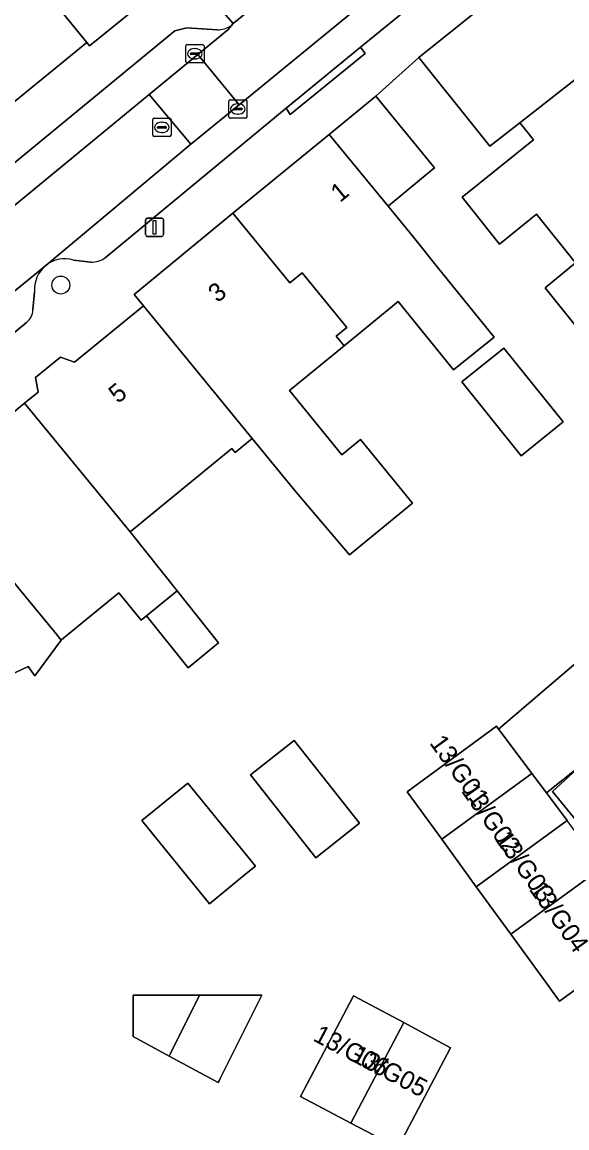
# Model space of a CAD drawing. Extents: x 160349 to 161355, y 381727 to 382854.
# Drawn here: x 161132.8 to 161162.6, y 382548.4 to 382608.9 of the extents above; entities that cross this region are included whole.
import ezdxf

# ---------------------------------------------------------------- set-up
doc = ezdxf.new("R2010")
doc.units = 0
for name, color, linetype in [('IMGEO_Boom', 7, 'Continuous'), ('IMGEO_Erf', 7, 'Continuous'), ('IMGEO_Kolk', 7, 'Continuous'), ('IMGEO_Lichtmast', 7, 'Continuous'), ('IMGEO_Pand', 7, 'Continuous'), ('IMGEO_Pand_nummerreeks', 7, 'Continuous'), ('IMGEO_Parkeervlak_open', 7, 'Continuous'), ('IMGEO_Rijbaan_lokaal_open', 7, 'Continuous'), ('IMGEO_Rioolput', 7, 'Continuous'), ('IMGEO_Voetpad_open', 7, 'Continuous')]:
    doc.layers.add(name, color=color, linetype=linetype)

msp = doc.modelspace()

# ---------------------------------------------------------------- linework, layer by layer
at = {"layer": 'IMGEO_Boom'}
msp.add_circle((161134.872, 382594.536), 0.489, dxfattribs=at)
at = {"layer": 'IMGEO_Erf'}
for points in [[(161163.163, 382592.181), (161161.389, 382594.394), (161163.06, 382595.75), (161160.927, 382598.41), (161158.895, 382596.781), (161156.84, 382599.344), (161160.757, 382602.483), (161160.266, 382603.095), (161160.01, 382603.414), (161158.37, 382602.13), (161157.64, 382603.041), (161154.47, 382606.995), (161152.12, 382604.863), (161155.325, 382600.948), (161154.62, 382600.364), (161152.8, 382598.855), (161154.107, 382597.24), (161155.559, 382595.445), (161158.594, 382591.693), (161156.367, 382589.891), (161153.343, 382593.631), (161150.39, 382591.214), (161147.391, 382588.759), (161150.269, 382585.256), (161151.275, 382586.079), (161154.125, 382582.597), (161150.684, 382579.781), (161147.754, 382583.198), (161145.352, 382586.133), (161144.42, 382585.371), (161144.238, 382585.593), (161138.671, 382581.036), (161141.237, 382577.805), (161143.511, 382574.956), (161141.843, 382573.59), (161139.568, 382576.44), (161139.267, 382576.194), (161138.045, 382577.688), (161135.247, 382575.399), (161135.045, 382575.234), (161134.894, 382575.11), (161133.445, 382573.162), (161133.086, 382573.661), (161129.563, 382572.003)], [(161166.989, 382558.838), (161162.185, 382555.348), (161161.408, 382556.415), (161159.515, 382559.015), (161157.621, 382561.615), (161155.728, 382564.215), (161153.834, 382566.814), (161158.724, 382570.405), (161158.846, 382570.234), (161163.959, 382574.622)], [(161165.329, 382562.5), (161161.799, 382566.834), (161163.338, 382568.253), (161161.465, 382566.749), (161161.571, 382566.608), (161162.594, 382565.236)]]:
    msp.add_lwpolyline(points, dxfattribs=at)
for points in [[(161156.83, 382589.238), (161159.122, 382591.082), (161162.371, 382587.045), (161160.079, 382585.2)], [(161148.833, 382563.203), (161145.262, 382567.739), (161147.656, 382569.624), (161151.227, 382565.088)], [(161143.015, 382560.689), (161139.31, 382565.237), (161141.826, 382567.287), (161145.531, 382562.74), (161145.009, 382562.314)], [(161143.625, 382551.165), (161143.541, 382550.997), (161143.492, 382550.897), (161140.809, 382552.348), (161138.835, 382553.416), (161138.835, 382555.692), (161142.469, 382555.692), (161145.872, 382555.692)], [(161153.745, 382548.138), (161153.32, 382547.329), (161152.88, 382547.56), (161150.751, 382548.68), (161147.991, 382550.133), (161150.898, 382555.655), (161151.527, 382555.318), (161153.647, 382554.181), (161155.767, 382553.044), (161156.205, 382552.809)]]:
    msp.add_lwpolyline(points, close=True, dxfattribs=at)
at = {"layer": 'IMGEO_Kolk'}
for p, q in [((161141.713, 382606.766), (161141.713, 382607.618)), ((161141.788, 382607.692), (161142.64, 382607.692)), ((161141.972, 382607.186), (161141.972, 382607.198)), ((161142.41, 382607.149), (161142.012, 382607.149)), ((161142.015, 382607.235), (161142.413, 382607.235)), ((161142.201, 382607.472), (161142.226, 382607.472)), ((161142.456, 382607.198), (161142.456, 382607.186)), ((161142.714, 382607.618), (161142.714, 382606.766)), ((161142.64, 382606.692), (161141.788, 382606.692)), ((161142.224, 382606.912), (161142.199, 382606.912)), ((161144.066, 382603.743), (161144.066, 382604.595)), ((161144.141, 382604.669), (161144.993, 382604.669)), ((161144.325, 382604.163), (161144.325, 382604.175)), ((161144.763, 382604.126), (161144.365, 382604.126)), ((161144.368, 382604.212), (161144.766, 382604.212)), ((161144.554, 382604.449), (161144.579, 382604.449)), ((161144.809, 382604.175), (161144.809, 382604.163)), ((161145.067, 382604.595), (161145.067, 382603.743)), ((161144.993, 382603.669), (161144.141, 382603.669)), ((161144.577, 382603.889), (161144.552, 382603.889))]:
    msp.add_line(p, q, dxfattribs=at)
for points in [[(161141.713, 382606.766), (161141.713, 382607.618)], [(161141.788, 382607.692), (161142.64, 382607.692)], [(161142.714, 382607.618), (161142.714, 382606.766)], [(161142.64, 382606.692), (161141.788, 382606.692)], [(161144.066, 382603.743), (161144.066, 382604.595)], [(161144.141, 382604.669), (161144.993, 382604.669)], [(161145.067, 382604.595), (161145.067, 382603.743)], [(161144.993, 382603.669), (161144.141, 382603.669)]]:
    msp.add_lwpolyline(points, dxfattribs=at)
for centre, radius, start, end in [((161141.79, 382607.616), 0.0765, 91.55205, 178.44795), ((161141.79, 382607.616), 0.0765, 91.55205, 178.44795), ((161142.012, 382607.195), 0.0403, 85.87752, 175.75265), ((161142.009, 382607.185), 0.0366, 178.93798, 274.71019), ((161142.413, 382607.192), 0.043, 264.86636, 352.45326), ((161142.417, 382607.197), 0.0386, 1.73085, 96.63898), ((161142.638, 382607.616), 0.0765, 1.55205, 88.44795), ((161142.638, 382607.616), 0.0765, 1.55205, 88.44795), ((161141.79, 382606.768), 0.0765, 181.55205, 268.44795), ((161141.79, 382606.768), 0.0765, 181.55205, 268.44795), ((161142.638, 382606.768), 0.0765, 271.55205, 358.44795), ((161142.638, 382606.768), 0.0765, 271.55205, 358.44795), ((161144.143, 382604.593), 0.0765, 91.55205, 178.44795), ((161144.143, 382604.593), 0.0765, 91.55205, 178.44795), ((161144.365, 382604.172), 0.0403, 85.87752, 175.75265), ((161144.362, 382604.162), 0.0366, 178.93798, 274.71019), ((161144.766, 382604.169), 0.043, 264.86636, 352.45326), ((161144.77, 382604.174), 0.0386, 1.73085, 96.63898), ((161144.991, 382604.593), 0.0765, 1.55205, 88.44795), ((161144.991, 382604.593), 0.0765, 1.55205, 88.44795), ((161144.143, 382603.745), 0.0765, 181.55205, 268.44795), ((161144.143, 382603.745), 0.0765, 181.55205, 268.44795), ((161144.991, 382603.745), 0.0765, 271.55205, 358.44795), ((161144.991, 382603.745), 0.0765, 271.55205, 358.44795)]:
    msp.add_arc(centre, radius, start, end, dxfattribs=at)
for centre, major_axis, ratio, start_param, end_param in [((161142.2, 382607.192), (-0.387, 0.002), 0.722429, 4.712389, 7.853982), ((161142.225, 382607.192), (-0.39, 0.002), 0.717154, 1.570796, 4.712389), ((161144.553, 382604.169), (-0.387, 0.002), 0.722429, 4.712389, 7.853982), ((161144.578, 382604.169), (-0.39, 0.002), 0.717154, 1.570796, 4.712389)]:
    msp.add_ellipse(centre, major_axis=major_axis, ratio=ratio, start_param=start_param, end_param=end_param, dxfattribs=at)
at = {"layer": 'IMGEO_Lichtmast'}
for p, q in [((161139.51, 382597.297), (161139.51, 382598.097)), ((161139.51, 382598.097), (161139.51, 382597.297)), ((161139.61, 382598.197), (161140.4, 382598.197)), ((161140.4, 382598.197), (161139.61, 382598.197)), ((161140.5, 382598.097), (161140.5, 382597.297)), ((161140.5, 382597.297), (161140.5, 382598.097)), ((161140.4, 382597.197), (161139.61, 382597.197)), ((161139.61, 382597.197), (161140.4, 382597.197))]:
    msp.add_line(p, q, dxfattribs=at)
msp.add_lwpolyline([(161139.93, 382598.072), (161140.08, 382598.072), (161140.08, 382597.322), (161139.93, 382597.322), (161139.93, 382598.072)], dxfattribs=at)
for centre, start, end in [((161139.61, 382598.097), 90, 180), ((161139.61, 382598.097), 90, 180), ((161140.4, 382598.097), 0, 90), ((161140.4, 382598.097), 360, 90), ((161139.61, 382597.297), 180, 270), ((161139.61, 382597.297), 180, 270), ((161140.4, 382597.297), 270, 0), ((161140.4, 382597.297), 270, 0)]:
    msp.add_arc(centre, 0.1, start, end, dxfattribs=at)
at = {"layer": 'IMGEO_Pand'}
for points in [[(161130.219, 382615.239), (161136.289, 382607.808), (161136.444, 382607.618), (161141.202, 382611.499), (161138.034, 382615.368), (161131.952, 382622.793), (161129.759, 382620.996), (161132.763, 382617.315)], [(161130.219, 382615.239), (161128.019, 382613.444), (161125.04, 382617.094), (161122.754, 382615.229), (161131.806, 382604.151), (161136.289, 382607.808)], [(161167.512, 382609.289), (161165.597, 382611.679), (161165.814, 382612.235), (161164.687, 382613.641), (161164.017, 382613.715), (161163.562, 382614.282), (161154.47, 382606.995), (161157.64, 382603.041), (161158.37, 382602.13), (161160.01, 382603.414)], [(161172.37, 382603.302), (161171.455, 382604.444), (161171.538, 382605.191), (161170.56, 382606.411), (161169.748, 382606.5), (161167.512, 382609.289), (161160.01, 382603.414), (161160.266, 382603.095), (161160.757, 382602.483), (161156.84, 382599.344), (161158.895, 382596.781), (161160.927, 382598.41), (161163.06, 382595.75), (161164.935, 382597.271)], [(161149.563, 382602.77), (161152.8, 382598.855), (161154.62, 382600.364), (161155.325, 382600.948), (161152.12, 382604.863)], [(161176.349, 382598.51), (161176.171, 382598.732), (161176.355, 382599.204), (161175.243, 382600.591), (161174.62, 382600.495), (161172.37, 382603.302), (161164.935, 382597.271), (161163.06, 382595.75), (161161.389, 382594.394), (161163.163, 382592.181), (161165.462, 382594.023), (161167.317, 382591.709), (161169.157, 382593.184), (161169.404, 382592.876)], [(161154.107, 382597.24), (161152.8, 382598.855), (161149.563, 382602.77), (161144.299, 382598.462), (161147.416, 382594.653), (161148.085, 382595.2), (161150.525, 382592.219), (161149.945, 382591.746), (161150.39, 382591.214), (161153.343, 382593.631), (161156.367, 382589.891), (161158.594, 382591.693), (161155.559, 382595.445)], [(161144.299, 382598.462), (161138.883, 382594.029), (161139.398, 382593.4), (161145.352, 382586.133), (161147.754, 382583.198), (161150.684, 382579.781), (161154.125, 382582.597), (161151.275, 382586.079), (161150.269, 382585.256), (161147.391, 382588.759), (161150.39, 382591.214), (161149.945, 382591.746), (161150.525, 382592.219), (161148.085, 382595.2), (161147.416, 382594.653)], [(161138.671, 382581.036), (161144.238, 382585.593), (161144.42, 382585.371), (161145.352, 382586.133), (161139.398, 382593.4), (161135.623, 382590.31), (161134.858, 382590.599), (161133.492, 382589.481), (161133.624, 382588.677), (161132.878, 382588.066)], [(161159.122, 382591.082), (161156.83, 382589.238), (161160.079, 382585.2), (161162.371, 382587.045)], [(161132.878, 382588.066), (161131.181, 382586.677), (161130.319, 382587.003), (161127.199, 382584.449), (161133.499, 382576.803), (161134.538, 382575.542), (161134.894, 382575.11), (161135.045, 382575.234), (161135.247, 382575.399), (161138.045, 382577.688), (161139.267, 382576.194), (161139.568, 382576.44), (161141.237, 382577.805), (161138.671, 382581.036)], [(161127.199, 382584.449), (161122.212, 382580.368), (161128.513, 382572.722), (161128.786, 382572.945), (161129.563, 382572.003), (161133.086, 382573.661), (161133.445, 382573.162), (161134.894, 382575.11), (161134.538, 382575.542), (161133.499, 382576.803)], [(161141.843, 382573.59), (161143.511, 382574.956), (161141.237, 382577.805), (161139.568, 382576.44)], [(161163.959, 382574.622), (161158.846, 382570.234), (161158.924, 382570.125), (161160.666, 382567.811), (161161.465, 382566.749), (161163.338, 382568.253), (161164.969, 382569.756), (161165.844, 382570.507), (161166.792, 382571.32), (161166.564, 382571.586)], [(161160.666, 382567.811), (161158.924, 382570.125), (161158.846, 382570.234), (161158.724, 382570.405), (161153.834, 382566.814), (161155.728, 382564.215)], [(161147.656, 382569.624), (161145.262, 382567.739), (161148.833, 382563.203), (161151.227, 382565.088)], [(161164.969, 382569.756), (161163.338, 382568.253), (161161.799, 382566.834), (161165.329, 382562.5), (161168.836, 382565.652)], [(161162.594, 382565.236), (161161.571, 382566.608), (161161.465, 382566.749), (161160.666, 382567.811), (161155.728, 382564.215), (161157.621, 382561.615)], [(161139.31, 382565.237), (161143.015, 382560.689), (161145.009, 382562.314), (161145.531, 382562.74), (161141.826, 382567.287)], [(161164.502, 382562.647), (161162.594, 382565.236), (161157.621, 382561.615), (161159.515, 382559.015)], [(161166.266, 382559.944), (161165.901, 382560.504), (161164.502, 382562.647), (161159.515, 382559.015), (161161.408, 382556.415), (161162.185, 382555.348), (161166.989, 382558.838)], [(161142.469, 382555.692), (161138.835, 382555.692), (161138.835, 382553.416), (161140.809, 382552.348), (161140.859, 382552.448)], [(161142.469, 382555.692), (161140.859, 382552.448), (161140.809, 382552.348), (161143.492, 382550.897), (161143.541, 382550.997), (161143.625, 382551.165), (161145.872, 382555.692)], [(161153.647, 382554.181), (161151.527, 382555.318), (161150.898, 382555.655), (161147.991, 382550.133), (161150.751, 382548.68), (161151.177, 382549.489)], [(161155.767, 382553.044), (161153.647, 382554.181), (161151.177, 382549.489), (161150.751, 382548.68), (161152.88, 382547.56), (161153.32, 382547.329), (161153.745, 382548.138), (161156.205, 382552.809)]]:
    msp.add_lwpolyline(points, close=True, dxfattribs=at)
at = {"layer": 'IMGEO_Parkeervlak_open'}
for points in [[(161160.771, 382615.599), (161161.152, 382617.411), (161161.512, 382618.091), (161161.055, 382617.832), (161144.639, 382604.392), (161141.992, 382602.237), (161134.051, 382595.615)], [(161137.296, 382596.027), (161147.214, 382604.219), (161151.286, 382607.556), (161160.397, 382614.976)], [(161141.108, 382608.439), (161127.785, 382597.499)], [(161141.769, 382608.61), (161141.108, 382608.439)], [(161143.448, 382608.493), (161141.769, 382608.61)], [(161142.369, 382607.146), (161144.023, 382608.501), (161144.315, 382608.843)], [(161144.315, 382608.843), (161144.178, 382608.718)], [(161139.711, 382604.968), (161142.369, 382607.146)], [(161110.577, 382580.997), (161139.711, 382604.968)], [(161135.57, 382595.901), (161136.521, 382595.786)], [(161134.051, 382595.615), (161114.942, 382579.991)], [(161133.344, 382593.181), (161133.425, 382594.163)], [(161119.824, 382581.625), (161132.994, 382592.493)]]:
    msp.add_lwpolyline(points, dxfattribs=at)
for centre, radius, start, end in [((161143.405, 382609.928), 1.436, 271.70632, 302.55428), ((161135.083, 382594.31), 1.664, 72.99151, 128.33433), ((161136.497, 382597.23), 1.444, 270.95257, 303.59544), ((161135.212, 382594.253), 1.79, 130.46197, 182.89344), ((161132.43, 382593.213), 0.915, 308.07682, 357.99639)]:
    msp.add_arc(centre, radius, start, end, dxfattribs=at)
at = {"layer": 'IMGEO_Rijbaan_lokaal_open'}
for points in [[(161159.407, 382621.274), (161158.929, 382620.748), (161148.511, 382612.18), (161148.046, 382611.907), (161144.315, 382608.843), (161144.023, 382608.501), (161142.369, 382607.146), (161144.639, 382604.392), (161161.055, 382617.832)], [(161114.942, 382579.991), (161134.051, 382595.615), (161141.992, 382602.237), (161139.711, 382604.968), (161110.577, 382580.997)]]:
    msp.add_lwpolyline(points, dxfattribs=at)
msp.add_lwpolyline([(161142.369, 382607.146), (161139.711, 382604.968), (161141.992, 382602.237), (161144.639, 382604.392)], close=True, dxfattribs=at)
at = {"layer": 'IMGEO_Rioolput'}
for p, q in [((161139.906, 382602.737), (161139.906, 382603.589)), ((161139.981, 382603.663), (161140.833, 382603.663)), ((161140.907, 382603.589), (161140.907, 382602.737)), ((161140.165, 382603.157), (161140.165, 382603.169)), ((161140.603, 382603.12), (161140.205, 382603.12)), ((161140.208, 382603.206), (161140.606, 382603.206)), ((161140.394, 382603.443), (161140.419, 382603.443)), ((161140.649, 382603.169), (161140.649, 382603.157)), ((161140.833, 382602.663), (161139.981, 382602.663)), ((161140.417, 382602.883), (161140.392, 382602.883))]:
    msp.add_line(p, q, dxfattribs=at)
for points in [[(161139.906, 382602.737), (161139.906, 382603.589)], [(161139.981, 382603.663), (161140.833, 382603.663)], [(161140.907, 382603.589), (161140.907, 382602.737)], [(161140.833, 382602.663), (161139.981, 382602.663)]]:
    msp.add_lwpolyline(points, dxfattribs=at)
for centre, radius, start, end in [((161139.983, 382603.587), 0.0765, 91.55205, 178.44795), ((161139.983, 382603.587), 0.0765, 91.55205, 178.44795), ((161140.831, 382603.587), 0.0765, 1.55205, 88.44795), ((161140.831, 382603.587), 0.0765, 1.55205, 88.44795), ((161140.205, 382603.166), 0.0403, 85.87752, 175.75265), ((161140.202, 382603.156), 0.0366, 178.93798, 274.71019), ((161140.606, 382603.163), 0.043, 264.86636, 352.45326), ((161140.61, 382603.168), 0.0386, 1.73085, 96.63898), ((161139.983, 382602.739), 0.0765, 181.55205, 268.44795), ((161139.983, 382602.739), 0.0765, 181.55205, 268.44795), ((161140.831, 382602.739), 0.0765, 271.55205, 358.44795), ((161140.831, 382602.739), 0.0765, 271.55205, 358.44795)]:
    msp.add_arc(centre, radius, start, end, dxfattribs=at)
for centre, major_axis, ratio, start_param, end_param in [((161140.393, 382603.163), (-0.387, 0.002), 0.722429, 4.712389, 7.853982), ((161140.418, 382603.163), (-0.39, 0.002), 0.717154, 1.570796, 4.712389)]:
    msp.add_ellipse(centre, major_axis=major_axis, ratio=ratio, start_param=start_param, end_param=end_param, dxfattribs=at)
at = {"layer": 'IMGEO_Voetpad_open'}
for points in [[(161130.319, 382587.003), (161131.181, 382586.677), (161132.878, 382588.066), (161133.624, 382588.677), (161133.492, 382589.481), (161134.858, 382590.599), (161135.623, 382590.31), (161139.398, 382593.4), (161138.883, 382594.029), (161144.299, 382598.462), (161149.563, 382602.77), (161152.12, 382604.863), (161154.47, 382606.995), (161163.562, 382614.282), (161166.727, 382616.839), (161165.068, 382618.985)], [(161160.397, 382614.976), (161151.286, 382607.556), (161151.546, 382607.212), (161147.432, 382603.872), (161147.214, 382604.219), (161137.296, 382596.027)], [(161144.178, 382608.718), (161144.315, 382608.843), (161143.628, 382609.619), (161147.295, 382612.734), (161148.046, 382611.907), (161148.143, 382611.996), (161148.445, 382612.596), (161148.645, 382614.267)], [(161141.202, 382611.499), (161136.444, 382607.618), (161136.289, 382607.808), (161131.806, 382604.151), (161127.199, 382600.391), (161122.798, 382596.801), (161118.06, 382592.935), (161118.227, 382592.726), (161113.679, 382589.015), (161109.049, 382585.237), (161108.733, 382585.357), (161103.703, 382581.252), (161101.329, 382576.517), (161098.689, 382571.251), (161095.937, 382565.764), (161093.187, 382560.278), (161090.207, 382554.335), (161087.3, 382548.537), (161087.152, 382548.246), (161085.767, 382545.517), (161082.908, 382540.187)], [(161127.785, 382597.499), (161141.108, 382608.439), (161141.769, 382608.61), (161143.448, 382608.493)], [(161136.521, 382595.786), (161135.57, 382595.901)], [(161133.425, 382594.163), (161133.344, 382593.181)], [(161132.994, 382592.493), (161119.824, 382581.625)]]:
    msp.add_lwpolyline(points, dxfattribs=at)
for points in [[(161148.046, 382611.907), (161147.295, 382612.734), (161143.628, 382609.619), (161144.315, 382608.843)], [(161147.214, 382604.219), (161147.432, 382603.872), (161151.546, 382607.212), (161151.286, 382607.556)]]:
    msp.add_lwpolyline(points, close=True, dxfattribs=at)
for centre, radius, start, end in [((161143.405, 382609.928), 1.436, 271.70632, 302.55428), ((161135.083, 382594.31), 1.664, 72.99151, 128.33433), ((161136.497, 382597.23), 1.444, 270.95257, 303.59544), ((161135.212, 382594.253), 1.79, 130.46197, 182.89344), ((161132.43, 382593.213), 0.915, 308.07682, 357.99639)]:
    msp.add_arc(centre, radius, start, end, dxfattribs=at)

# ---------------------------------------------------------------- texts
at = {"layer": 'IMGEO_Pand_nummerreeks'}
for s, rotation, p in [('1', 39.29918, (161150.162, 382599.022)), ('3', 39.29907, (161143.456, 382593.533)), ('5', 39.28508, (161138.002, 382588.02)), ('13/G01', 305.65495, (161155.029, 382569.478)), ('13/G02', 305.65495, (161156.763, 382566.848)), ('13/G03', 305.65533, (161158.612, 382564.218)), ('13/G04', 305.65495, (161160.479, 382561.475)), ('13/G06', 332.15998, (161148.627, 382553.224)), ('13/G05', 332.15998, (161150.716, 382552.121))]:
    msp.add_text(s, height=1, rotation=rotation, dxfattribs=at).set_placement(p)

doc.saveas('drawing.dxf')
